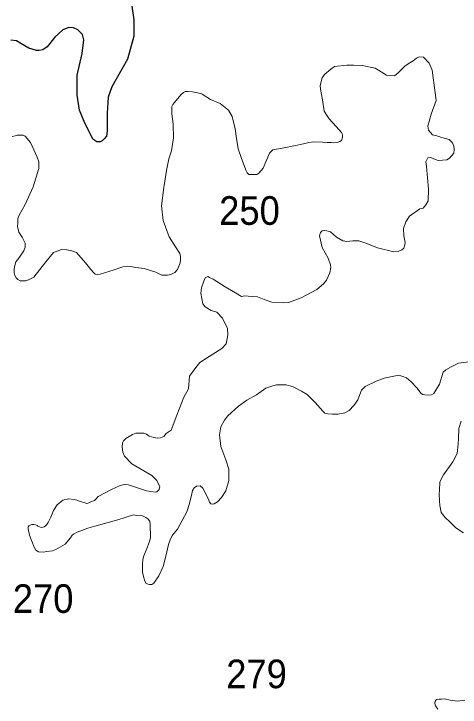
# Model space of a CAD drawing. Extents: x 445.4 to 500, y 8728.7 to 8784.
# Drawn here: x 493.441 to 495.936, y 8776.415 to 8780.29 of the extents above; entities that cross this region are included whole.
import ezdxf

# ---------------------------------------------------------------- set-up
doc = ezdxf.new("R2010")
doc.units = 0
doc.header["$LTSCALE"] = 0.064
doc.layers.add('1', color=7, linetype='Continuous', lineweight=25)
doc.layers.add('2', color=7, linetype='Continuous', lineweight=13)
doc.layers.add('21', color=7, linetype='Continuous')

msp = doc.modelspace()

# ---------------------------------------------------------------- linework, layer by layer
at = {"layer": '1'}
for points in [[(494.0969, 8780.3582), (494.1117, 8780.2564), (494.1117, 8780.1652), (494.0757, 8780.0359), (493.9886, 8779.8811), (493.9674, 8779.8239), (493.9632, 8779.7348), (493.9623, 8779.6336), (493.9586, 8779.6062), (493.9458, 8779.5907), (493.9348, 8779.5807), (493.9239, 8779.5743), (493.9047, 8779.5743), (493.8827, 8779.5889), (493.834, 8779.6886), (493.8084, 8779.7508), (493.7956, 8779.8348), (493.7947, 8779.8869), (493.7947, 8779.948), (493.823, 8780.0676), (493.8322, 8780.1453)], [(493.8322, 8780.1453), (493.8249, 8780.1736), (493.7983, 8780.2001), (493.7736, 8780.211), (493.748, 8780.2138), (493.7142, 8780.201), (493.6703, 8780.159), (493.6264, 8780.106), (493.6026, 8780.0886), (493.5834, 8780.0841), (493.5679, 8780.0841), (493.5245, 8780.0972), (493.4797, 8780.1246), (493.4559, 8780.1383), (493.4248, 8780.142)]]:
    msp.add_lwpolyline(points, dxfattribs=at)
at = {"layer": '2'}
for points in [[(494.2941, 8779.4141), (494.3076, 8779.479), (494.3222, 8779.5239), (494.3335, 8779.5969), (494.3323, 8779.6721), (494.3234, 8779.7338), (494.3238, 8779.7713), (494.3305, 8779.7825), (494.3384, 8779.7949), (494.3653, 8779.8263), (494.3754, 8779.8375), (494.3889, 8779.8499), (494.4013, 8779.8555), (494.4159, 8779.8555), (494.4406, 8779.8532), (494.4856, 8779.8454), (494.4946, 8779.8409), (494.5395, 8779.8106), (494.5946, 8779.7892), (494.6418, 8779.7511), (494.662, 8779.7163), (494.6789, 8779.6478), (494.6867, 8779.5928), (494.6959, 8779.5348), (494.7139, 8779.4809), (494.7398, 8779.4124), (494.7454, 8779.4012), (494.7544, 8779.3922), (494.7836, 8779.3911), (494.7993, 8779.3911), (494.8105, 8779.399), (494.8341, 8779.427), (494.8712, 8779.5112), (494.8892, 8779.5292), (494.9521, 8779.5404), (495.06, 8779.5639), (495.0899, 8779.57), (495.118, 8779.5745), (495.1674, 8779.5723), (495.1933, 8779.5711), (495.2158, 8779.57), (495.227, 8779.5689), (495.2483, 8779.5711), (495.263, 8779.5756), (495.2719, 8779.5813), (495.2753, 8779.588), (495.2776, 8779.6015), (495.2776, 8779.6149), (495.2731, 8779.6273), (495.2438, 8779.6598), (495.2034, 8779.7025), (495.1922, 8779.7193), (495.1764, 8779.7462), (495.1674, 8779.8091), (495.1561, 8779.8683), (495.1528, 8779.8896), (495.164, 8779.9323), (495.1775, 8779.9502), (495.2127, 8779.9809), (495.2331, 8779.9962), (495.302, 8780.0038), (495.3403, 8780.0038), (495.3887, 8780.0013), (495.4602, 8779.986), (495.4806, 8779.9758), (495.5239, 8779.9478), (495.5698, 8779.9427), (495.5902, 8779.9605), (495.6285, 8779.9988), (495.654, 8780.0166), (495.6744, 8780.0268), (495.6923, 8780.0421), (495.7076, 8780.0497), (495.7305, 8780.0472), (495.7305, 8780.0472), (495.7637, 8780.014), (495.779, 8779.9758), (495.7969, 8779.8484), (495.802, 8779.8051), (495.7739, 8779.7287), (495.756, 8779.6624), (495.7586, 8779.6395), (495.7816, 8779.614), (495.8058, 8779.6073), (495.8339, 8779.5996), (495.8747, 8779.5869), (495.8926, 8779.569), (495.9002, 8779.5512), (495.9028, 8779.5334), (495.9002, 8779.5104), (495.9002, 8779.5104), (495.8772, 8779.4824), (495.8619, 8779.4748), (495.8619, 8779.4748), (495.8135, 8779.4697), (495.7701, 8779.4875), (495.7548, 8779.485), (495.7446, 8779.462), (495.7472, 8779.4366), (495.7599, 8779.3092), (495.7574, 8779.2455)], [(493.4319, 8779.6045), (493.4488, 8779.609), (493.4589, 8779.6112), (493.4746, 8779.6124), (493.4938, 8779.6112), (493.5039, 8779.6056), (493.5342, 8779.5708), (493.5713, 8779.4889), (493.5803, 8779.4631), (493.5814, 8779.4417), (493.5814, 8779.4249), (493.5488, 8779.3228), (493.5052, 8779.2242), (493.4715, 8779.1648), (493.4636, 8779.1468), (493.4625, 8779.1199), (493.4614, 8779.1008), (493.4693, 8779.0705), (493.4884, 8779.0413), (493.5052, 8779.0076), (493.5052, 8778.9855), (493.4974, 8778.9653), (493.4625, 8778.9171), (493.4524, 8778.9036), (493.4457, 8778.8834), (493.4434, 8778.8654), (493.4423, 8778.8419), (493.4468, 8778.8284), (493.4547, 8778.8149), (493.4625, 8778.8059), (493.4771, 8778.7981), (493.4929, 8778.797), (493.5063, 8778.7981), (493.5232, 8778.8037), (493.5524, 8778.8183), (493.6198, 8778.9047), (493.6625, 8778.9552), (493.6974, 8778.9698), (493.7064, 8778.9721), (493.7378, 8778.9709), (493.7659, 8778.9653), (493.7918, 8778.9552), (493.8412, 8778.8991), (493.8712, 8778.8617), (493.8858, 8778.8437), (493.8959, 8778.8359), (493.9083, 8778.8336), (493.9229, 8778.8348), (493.9723, 8778.8494), (494.0071, 8778.8606), (494.0274, 8778.8684), (494.0498, 8778.8763), (494.0779, 8778.8797), (494.0948, 8778.8774), (494.1206, 8778.8729), (494.169, 8778.8673), (494.2341, 8778.846), (494.2678, 8778.8303), (494.2791, 8778.8291), (494.2993, 8778.8291), (494.3195, 8778.8325), (494.3409, 8778.8449), (494.3561, 8778.8612), (494.3707, 8778.8982), (494.3729, 8778.9151), (494.3729, 8778.933), (494.3696, 8778.951), (494.3448, 8778.988), (494.3089, 8779.043), (494.2762, 8779.1346), (494.2672, 8779.2166), (494.2795, 8779.3198), (494.2941, 8779.4141)], [(495.7574, 8779.2455), (495.7446, 8779.2225), (495.7293, 8779.2047), (495.7114, 8779.1996), (495.6528, 8779.1588), (495.6324, 8779.1283), (495.6196, 8779.09), (495.6204, 8779.0488), (495.6279, 8779.0114), (495.626, 8778.9983), (495.6204, 8778.9797), (495.6092, 8778.9703), (495.5905, 8778.961), (495.5662, 8778.9591), (495.4745, 8778.9815), (495.4147, 8779.0058), (495.3698, 8779.0208), (495.3361, 8779.0208), (495.3024, 8779.017), (495.28, 8779.0208), (495.2444, 8779.0413), (495.2104, 8779.0712), (495.1904, 8779.0778), (495.1771, 8779.0792), (495.1638, 8779.0765), (495.1558, 8779.0685), (495.1491, 8779.0485), (495.1638, 8778.9833), (495.1984, 8778.9247), (495.2118, 8778.8874), (495.2131, 8778.8727), (495.2078, 8778.8421), (495.1891, 8778.8008), (495.1731, 8778.7808), (495.1344, 8778.7489), (495.0478, 8778.7023), (494.9771, 8778.6769), (494.9491, 8778.6756), (494.8837, 8778.6783), (494.8411, 8778.6929), (494.8024, 8778.7076), (494.7731, 8778.7102), (494.7504, 8778.7116), (494.7317, 8778.7142), (494.7136, 8778.7098), (494.6811, 8778.7302), (494.6224, 8778.7635), (494.5556, 8778.8072), (494.5356, 8778.8167), (494.5246, 8778.8213), (494.5113, 8778.8139), (494.5029, 8778.7962), (494.4894, 8778.7587), (494.4855, 8778.7286), (494.4976, 8778.6696), (494.5098, 8778.6522), (494.5446, 8778.6314), (494.5759, 8778.6227), (494.6072, 8778.5897), (494.635, 8778.5307), (494.6367, 8778.4959), (494.628, 8778.4456), (494.6037, 8778.4195), (494.5185, 8778.3657), (494.4803, 8778.3414), (494.4577, 8778.3136), (494.4229, 8778.265), (494.4177, 8778.1938), (494.3911, 8778.147), (494.3529, 8778.0463), (494.3198, 8777.963), (494.292, 8777.9439), (494.2798, 8777.9283), (494.2607, 8777.9196), (494.2468, 8777.9178), (494.2242, 8777.923), (494.1981, 8777.93), (494.1825, 8777.9404), (494.1686, 8777.9456), (494.1234, 8777.9456), (494.1043, 8777.9387), (494.0678, 8777.9161), (494.0539, 8777.9039), (494.0486, 8777.8918), (494.0469, 8777.8675), (494.0504, 8777.8397), (494.0591, 8777.8171), (494.1008, 8777.7755), (494.212, 8777.7095), (494.2399, 8777.6817), (494.2486, 8777.6643), (494.2572, 8777.6487), (494.2572, 8777.6487), (494.2538, 8777.6313), (494.2538, 8777.6313), (494.2399, 8777.6192), (494.2312, 8777.6174), (494.1825, 8777.6244), (494.0817, 8777.6574), (494.0591, 8777.6591), (494.0347, 8777.6539)], [(494.5986, 8777.9823), (494.6187, 8778.0192), (494.6378, 8778.0433), (494.6964, 8778.0982), (494.7435, 8778.1312), (494.7975, 8778.16), (494.8507, 8778.1978), (494.8895, 8778.2104), (494.9102, 8778.2167), (494.9363, 8778.2167), (494.9643, 8778.2158), (495.003, 8778.205), (495.049, 8778.1816), (495.0812, 8778.1635), (495.1254, 8778.1185), (495.1687, 8778.069), (495.1795, 8778.0591), (495.1957, 8778.0537), (495.2227, 8778.0519), (495.2525, 8778.0528), (495.2912, 8778.0609), (495.3156, 8778.0726), (495.3426, 8778.1005), (495.3642, 8778.132), (495.385, 8778.1869), (495.4057, 8778.2076), (495.467, 8778.2374), (495.5111, 8778.2536), (495.5751, 8778.2671), (495.5939, 8778.2693), (495.6047, 8778.2675), (495.6155, 8778.2639), (495.6353, 8778.2557), (495.6615, 8778.2332), (495.6948, 8778.1999), (495.7173, 8778.1675), (495.7272, 8778.1621), (495.739, 8778.1603), (495.7615, 8778.1594), (495.7768, 8778.1603), (495.7894, 8778.1684), (495.8201, 8778.2206), (495.8417, 8778.2873), (495.8561, 8778.3008), (495.885, 8778.317), (495.9273, 8778.3377), (496.0021, 8778.3476)], [(494.0347, 8777.6539), (493.9861, 8777.6313), (493.9131, 8777.5931), (493.9001, 8777.5768), (493.8923, 8777.5704), (493.876, 8777.5641), (493.8605, 8777.557), (493.8484, 8777.5542), (493.8321, 8777.5591), (493.8194, 8777.5627), (493.8073, 8777.5669), (493.7938, 8777.5719), (493.7782, 8777.5761), (493.7471, 8777.5789), (493.7152, 8777.5719), (493.6833, 8777.5464), (493.662, 8777.5145), (493.6478, 8777.4763), (493.6323, 8777.4466), (493.6245, 8777.4352), (493.6188, 8777.4282), (493.6096, 8777.4232), (493.6025, 8777.4204), (493.5933, 8777.419), (493.5841, 8777.4232), (493.5756, 8777.426), (493.5713, 8777.4296), (493.5621, 8777.4338), (493.5536, 8777.4352), (493.5415, 8777.4352), (493.5323, 8777.4331), (493.5245, 8777.4289), (493.5217, 8777.4232), (493.521, 8777.4119), (493.528, 8777.3773), (493.5542, 8777.3087), (493.5648, 8777.2924), (493.579, 8777.2832), (493.6052, 8777.2811), (493.6251, 8777.2853), (493.6562, 8777.2896), (493.6761, 8777.2959), (493.7278, 8777.3271), (493.7583, 8777.3618), (493.7668, 8777.3759), (493.7753, 8777.3823), (493.7959, 8777.3936), (493.8537, 8777.4153), (493.8941, 8777.4274), (494.0216, 8777.4628), (494.1095, 8777.4897), (494.1286, 8777.4858), (494.1499, 8777.489), (494.1646, 8777.4825), (494.1793, 8777.476), (494.1892, 8777.4678), (494.2006, 8777.4547), (494.2023, 8777.4383), (494.2055, 8777.3615), (494.1971, 8777.3364), (494.1845, 8777.3022), (494.1674, 8777.2614), (494.1614, 8777.2399), (494.16, 8777.2146), (494.16, 8777.1694), (494.1681, 8777.1389), (494.1741, 8777.1189), (494.1815, 8777.1055), (494.1912, 8777.1018), (494.1993, 8777.1004), (494.2127, 8777.1011), (494.2231, 8777.1078), (494.2521, 8777.1501), (494.2766, 8777.2005), (494.2915, 8777.2599), (494.3048, 8777.3245), (494.317, 8777.3563), (494.3282, 8777.3763), (494.3564, 8777.4104), (494.4077, 8777.5069), (494.4231, 8777.5526), (494.4358, 8777.6079), (494.4401, 8777.6264), (494.4486, 8777.6405), (494.4628, 8777.6505), (494.4827, 8777.6519), (494.4983, 8777.6391), (494.5295, 8777.5782), (494.5352, 8777.5612), (494.5423, 8777.5512), (494.5508, 8777.5498), (494.5607, 8777.5512), (494.5792, 8777.5626), (494.6019, 8777.5867), (494.626, 8777.6249), (494.642, 8777.6812), (494.6434, 8777.7449), (494.6264, 8777.7974), (494.598, 8777.8725), (494.5909, 8777.9363), (494.5986, 8777.9823)], [(495.942, 8778.0128), (495.9293, 8777.9723), (495.9266, 8777.9156), (495.9257, 8777.8852), (495.9203, 8777.833), (495.896, 8777.7862), (495.8437, 8777.7132), (495.832, 8777.6925), (495.823, 8777.6718), (495.8203, 8777.6277), (495.8194, 8777.6052), (495.8201, 8777.5686), (495.8228, 8777.5425), (495.83, 8777.5038), (495.8526, 8777.475), (495.8805, 8777.4498), (495.912, 8777.4183), (495.9553, 8777.3895)], [(495.9618, 8776.4548), (495.9221, 8776.4485), (495.8807, 8776.4548), (495.8491, 8776.4611), (495.8311, 8776.4602), (495.8185, 8776.4593), (495.8058, 8776.4575), (495.7995, 8776.4548), (495.7959, 8776.4485), (495.795, 8776.4359), (495.7986, 8776.4224), (495.8122, 8776.4035)]]:
    msp.add_lwpolyline(points, dxfattribs=at)

# ---------------------------------------------------------------- texts
at = {"layer": '21', "width": 0.95}
for s, p in [('250', (494.5889, 8779.1107)), ('270', (493.4352, 8776.942)), ('279', (494.6283, 8776.5212))]:
    msp.add_text(s, height=0.16, dxfattribs=at).set_placement(p)

doc.saveas('drawing.dxf')
